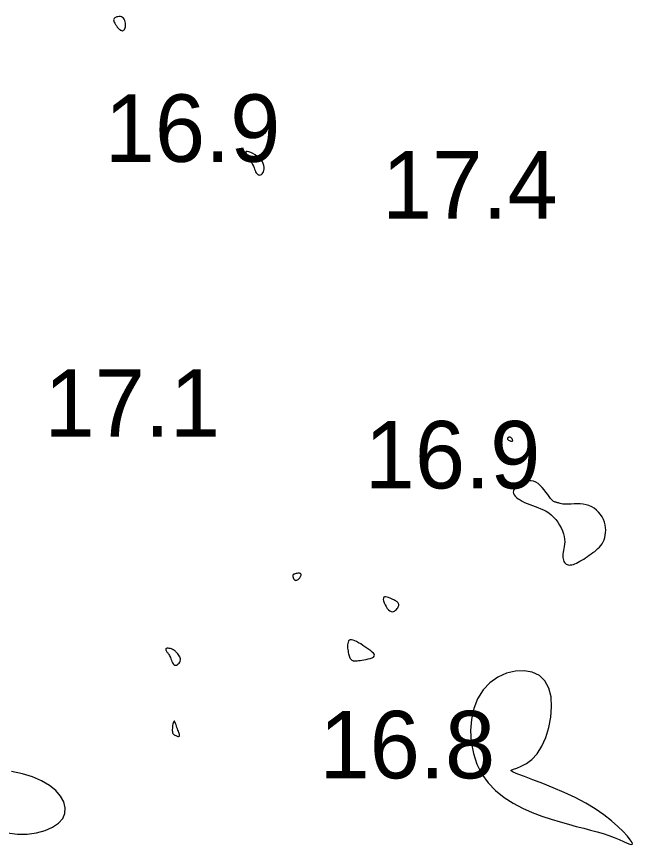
# Model space of a CAD drawing. Extents: x 3040093 to 3056816, y 408076 to 509144.
# Drawn here: x 3046611.4 to 3046657, y 434974.3 to 435035.7 of the extents above; entities that cross this region are included whole.
import ezdxf

# ---------------------------------------------------------------- set-up
doc = ezdxf.new("R2010")
doc.units = 0
doc.layers.add('V-CHAN-CONT-EL17', color=7, linetype='Continuous')
doc.layers.add('V-TOPO-SOUN-0610', color=7, linetype='Continuous')

msp = doc.modelspace()

# ---------------------------------------------------------------- linework, layer by layer
at = {"layer": 'V-CHAN-CONT-EL17'}
for points in [[(3046618.944, 435034.829), (3046618.976, 435034.796), (3046619.012, 435034.762), (3046619.05, 435034.731), (3046619.09, 435034.703), (3046619.132, 435034.679), (3046619.174, 435034.662), (3046619.217, 435034.653), (3046619.259, 435034.652), (3046619.299, 435034.661), (3046619.338, 435034.68), (3046619.374, 435034.709), (3046619.405, 435034.749), (3046619.433, 435034.8), (3046619.454, 435034.863), (3046619.47, 435034.938), (3046619.478, 435035.024), (3046619.479, 435035.119), (3046619.47, 435035.217), (3046619.452, 435035.316), (3046619.423, 435035.412), (3046619.383, 435035.499), (3046619.331, 435035.574), (3046619.266, 435035.633), (3046619.187, 435035.673), (3046619.1, 435035.694), (3046619.007, 435035.7), (3046618.914, 435035.691), (3046618.826, 435035.67), (3046618.746, 435035.638), (3046618.679, 435035.598), (3046618.63, 435035.551), (3046618.603, 435035.5), (3046618.594, 435035.445), (3046618.6, 435035.389), (3046618.619, 435035.332), (3046618.646, 435035.275), (3046618.678, 435035.22), (3046618.712, 435035.169), (3046618.743, 435035.122), (3046618.771, 435035.08), (3046618.794, 435035.043), (3046618.814, 435035.009), (3046618.833, 435034.979), (3046618.851, 435034.95), (3046618.87, 435034.921), (3046618.891, 435034.892), (3046618.915, 435034.862)], [(3046629.692, 435024.195), (3046629.724, 435024.295), (3046629.742, 435024.408), (3046629.743, 435024.532), (3046629.724, 435024.663), (3046629.682, 435024.799), (3046629.613, 435024.936), (3046629.516, 435025.073), (3046629.388, 435025.206), (3046629.238, 435025.332), (3046629.075, 435025.445), (3046628.91, 435025.544), (3046628.752, 435025.622), (3046628.611, 435025.678), (3046628.497, 435025.706), (3046628.42, 435025.703), (3046628.387, 435025.667), (3046628.394, 435025.6), (3046628.432, 435025.509), (3046628.494, 435025.398), (3046628.571, 435025.273), (3046628.658, 435025.138), (3046628.745, 435024.999), (3046628.826, 435024.862), (3046628.893, 435024.729), (3046628.949, 435024.604), (3046628.996, 435024.488), (3046629.036, 435024.38), (3046629.073, 435024.282), (3046629.11, 435024.195), (3046629.148, 435024.12), (3046629.192, 435024.058), (3046629.242, 435024.01), (3046629.299, 435023.976), (3046629.359, 435023.957), (3046629.42, 435023.954), (3046629.482, 435023.967), (3046629.542, 435023.997), (3046629.599, 435024.045), (3046629.649, 435024.111)], [(3046648.15, 435004.256), (3046648.154, 435004.284), (3046648.151, 435004.316), (3046648.14, 435004.352), (3046648.123, 435004.388), (3046648.1, 435004.422), (3046648.073, 435004.453), (3046648.041, 435004.479), (3046648.008, 435004.497), (3046647.972, 435004.508), (3046647.936, 435004.513), (3046647.901, 435004.513), (3046647.867, 435004.508), (3046647.836, 435004.498), (3046647.81, 435004.485), (3046647.789, 435004.47), (3046647.774, 435004.453), (3046647.766, 435004.434), (3046647.764, 435004.413), (3046647.768, 435004.392), (3046647.779, 435004.37), (3046647.796, 435004.348), (3046647.82, 435004.325), (3046647.849, 435004.303), (3046647.885, 435004.281), (3046647.924, 435004.261), (3046647.966, 435004.244), (3046648.008, 435004.231), (3046648.048, 435004.222), (3046648.084, 435004.219), (3046648.114, 435004.223), (3046648.137, 435004.235)], [(3046648.484, 435000.896), (3046648.386, 435000.808), (3046648.307, 435000.719), (3046648.248, 435000.628), (3046648.213, 435000.535), (3046648.201, 435000.442), (3046648.216, 435000.347), (3046648.26, 435000.251), (3046648.332, 435000.154), (3046648.431, 435000.057), (3046648.554, 434999.961), (3046648.697, 434999.867), (3046648.858, 434999.775), (3046649.033, 434999.686), (3046649.22, 434999.601), (3046649.415, 434999.521), (3046649.615, 434999.446), (3046649.819, 434999.374), (3046650.025, 434999.299), (3046650.23, 434999.218), (3046650.432, 434999.128), (3046650.631, 434999.025), (3046650.824, 434998.905), (3046651.009, 434998.764), (3046651.185, 434998.6), (3046651.349, 434998.416), (3046651.499, 434998.216), (3046651.633, 434998.006), (3046651.75, 434997.789), (3046651.847, 434997.57), (3046651.922, 434997.355), (3046651.973, 434997.147), (3046652, 434996.951), (3046652.006, 434996.766), (3046651.995, 434996.591), (3046651.973, 434996.427), (3046651.945, 434996.272), (3046651.915, 434996.125), (3046651.889, 434995.986), (3046651.87, 434995.854), (3046651.864, 434995.729), (3046651.87, 434995.611), (3046651.888, 434995.501), (3046651.916, 434995.401), (3046651.954, 434995.311), (3046652.002, 434995.232), (3046652.058, 434995.166), (3046652.122, 434995.114), (3046652.193, 434995.076), (3046652.271, 434995.052), (3046652.356, 434995.042), (3046652.448, 434995.045), (3046652.547, 434995.061), (3046652.653, 434995.089), (3046652.765, 434995.13), (3046652.884, 434995.182), (3046653.009, 434995.245), (3046653.14, 434995.317), (3046653.275, 434995.398), (3046653.413, 434995.485), (3046653.552, 434995.577), (3046653.692, 434995.672), (3046653.831, 434995.768), (3046653.968, 434995.865), (3046654.101, 434995.961), (3046654.23, 434996.057), (3046654.353, 434996.156), (3046654.47, 434996.259), (3046654.58, 434996.368), (3046654.68, 434996.486), (3046654.771, 434996.614), (3046654.852, 434996.755), (3046654.92, 434996.909), (3046654.976, 434997.076), (3046655.016, 434997.253), (3046655.041, 434997.438), (3046655.049, 434997.629), (3046655.037, 434997.824), (3046655.006, 434998.022), (3046654.952, 434998.22), (3046654.877, 434998.415), (3046654.779, 434998.605), (3046654.661, 434998.787), (3046654.523, 434998.957), (3046654.368, 434999.112), (3046654.196, 434999.248), (3046654.008, 434999.363), (3046653.806, 434999.452), (3046653.591, 434999.514), (3046653.369, 434999.553), (3046653.143, 434999.572), (3046652.918, 434999.577), (3046652.7, 434999.573), (3046652.493, 434999.564), (3046652.301, 434999.555), (3046652.131, 434999.55), (3046651.985, 434999.554), (3046651.862, 434999.565), (3046651.759, 434999.582), (3046651.672, 434999.602), (3046651.599, 434999.623), (3046651.538, 434999.645), (3046651.484, 434999.663), (3046651.435, 434999.678), (3046651.389, 434999.688), (3046651.343, 434999.696), (3046651.295, 434999.707), (3046651.243, 434999.727), (3046651.185, 434999.76), (3046651.12, 434999.811), (3046651.045, 434999.885), (3046650.958, 434999.986), (3046650.859, 435000.118), (3046650.746, 435000.274), (3046650.622, 435000.443), (3046650.488, 435000.618), (3046650.345, 435000.789), (3046650.193, 435000.947), (3046650.035, 435001.082), (3046649.87, 435001.186), (3046649.702, 435001.252), (3046649.531, 435001.282), (3046649.36, 435001.281), (3046649.192, 435001.254), (3046649.03, 435001.206), (3046648.875, 435001.141), (3046648.731, 435001.065), (3046648.6, 435000.982)], [(3046631.89, 434994.138), (3046631.899, 434994.103), (3046631.91, 434994.067), (3046631.924, 434994.031), (3046631.942, 434993.997), (3046631.962, 434993.965), (3046631.987, 434993.939), (3046632.015, 434993.92), (3046632.049, 434993.909), (3046632.086, 434993.905), (3046632.125, 434993.91), (3046632.167, 434993.923), (3046632.211, 434993.942), (3046632.254, 434993.969), (3046632.297, 434994.003), (3046632.338, 434994.043), (3046632.377, 434994.09), (3046632.412, 434994.14), (3046632.442, 434994.193), (3046632.464, 434994.245), (3046632.477, 434994.295), (3046632.48, 434994.34), (3046632.471, 434994.378), (3046632.448, 434994.407), (3046632.411, 434994.425), (3046632.361, 434994.434), (3046632.303, 434994.435), (3046632.239, 434994.429), (3046632.173, 434994.418), (3046632.109, 434994.404), (3046632.049, 434994.389), (3046631.997, 434994.373), (3046631.955, 434994.359), (3046631.923, 434994.346), (3046631.9, 434994.334), (3046631.884, 434994.324), (3046631.874, 434994.314), (3046631.868, 434994.305), (3046631.866, 434994.296), (3046631.865, 434994.288), (3046631.864, 434994.279), (3046631.864, 434994.27), (3046631.865, 434994.26), (3046631.867, 434994.248), (3046631.869, 434994.234), (3046631.872, 434994.216), (3046631.877, 434994.194), (3046631.882, 434994.168)], [(3046639.649, 434992.255), (3046639.62, 434992.285), (3046639.586, 434992.316), (3046639.543, 434992.347), (3046639.492, 434992.38), (3046639.431, 434992.416), (3046639.358, 434992.455), (3046639.272, 434992.498), (3046639.174, 434992.545), (3046639.068, 434992.592), (3046638.958, 434992.634), (3046638.853, 434992.666), (3046638.756, 434992.682), (3046638.673, 434992.678), (3046638.611, 434992.649), (3046638.576, 434992.59), (3046638.57, 434992.497), (3046638.592, 434992.379), (3046638.637, 434992.244), (3046638.702, 434992.101), (3046638.78, 434991.96), (3046638.869, 434991.83), (3046638.963, 434991.72), (3046639.059, 434991.639), (3046639.153, 434991.594), (3046639.243, 434991.582), (3046639.328, 434991.597), (3046639.406, 434991.633), (3046639.478, 434991.686), (3046639.542, 434991.748), (3046639.596, 434991.815), (3046639.641, 434991.881), (3046639.674, 434991.94), (3046639.697, 434991.994), (3046639.711, 434992.042), (3046639.716, 434992.085), (3046639.714, 434992.125), (3046639.706, 434992.16), (3046639.691, 434992.194), (3046639.672, 434992.225)], [(3046636.989, 434987.995), (3046637.141, 434988.019), (3046637.301, 434988.047), (3046637.46, 434988.081), (3046637.608, 434988.121), (3046637.736, 434988.167), (3046637.836, 434988.219), (3046637.898, 434988.28), (3046637.917, 434988.348), (3046637.894, 434988.423), (3046637.836, 434988.505), (3046637.749, 434988.593), (3046637.636, 434988.685), (3046637.505, 434988.782), (3046637.36, 434988.882), (3046637.207, 434988.984), (3046637.051, 434989.087), (3046636.895, 434989.188), (3046636.743, 434989.282), (3046636.596, 434989.366), (3046636.458, 434989.434), (3046636.333, 434989.483), (3046636.222, 434989.508), (3046636.129, 434989.506), (3046636.056, 434989.474), (3046636.002, 434989.414), (3046635.963, 434989.333), (3046635.94, 434989.235), (3046635.928, 434989.124), (3046635.926, 434989.007), (3046635.931, 434988.888), (3046635.942, 434988.771), (3046635.957, 434988.661), (3046635.975, 434988.56), (3046635.996, 434988.466), (3046636.019, 434988.38), (3046636.044, 434988.303), (3046636.07, 434988.234), (3046636.099, 434988.173), (3046636.128, 434988.12), (3046636.158, 434988.075), (3046636.189, 434988.039), (3046636.22, 434988.009), (3046636.252, 434987.985), (3046636.283, 434987.967), (3046636.314, 434987.953), (3046636.344, 434987.943), (3046636.374, 434987.936), (3046636.403, 434987.931), (3046636.434, 434987.929), (3046636.471, 434987.929), (3046636.516, 434987.932), (3046636.574, 434987.938), (3046636.647, 434987.947), (3046636.739, 434987.96), (3046636.852, 434987.976)], [(3046622.798, 434988.179), (3046622.835, 434988.084), (3046622.873, 434987.986), (3046622.914, 434987.89), (3046622.958, 434987.8), (3046623.007, 434987.723), (3046623.06, 434987.662), (3046623.119, 434987.625), (3046623.184, 434987.613), (3046623.252, 434987.626), (3046623.32, 434987.659), (3046623.384, 434987.708), (3046623.442, 434987.771), (3046623.49, 434987.844), (3046623.525, 434987.923), (3046623.544, 434988.004), (3046623.545, 434988.085), (3046623.529, 434988.164), (3046623.5, 434988.241), (3046623.461, 434988.314), (3046623.414, 434988.384), (3046623.363, 434988.448), (3046623.312, 434988.508), (3046623.262, 434988.561), (3046623.216, 434988.608), (3046623.174, 434988.649), (3046623.135, 434988.685), (3046623.096, 434988.716), (3046623.057, 434988.743), (3046623.017, 434988.766), (3046622.973, 434988.788), (3046622.925, 434988.807), (3046622.873, 434988.825), (3046622.816, 434988.842), (3046622.758, 434988.856), (3046622.701, 434988.866), (3046622.646, 434988.873), (3046622.595, 434988.874), (3046622.551, 434988.871), (3046622.515, 434988.861), (3046622.49, 434988.844), (3046622.474, 434988.822), (3046622.466, 434988.795), (3046622.466, 434988.765), (3046622.473, 434988.732), (3046622.485, 434988.698), (3046622.502, 434988.663), (3046622.523, 434988.63), (3046622.546, 434988.598), (3046622.572, 434988.566), (3046622.6, 434988.532), (3046622.63, 434988.494), (3046622.662, 434988.451), (3046622.695, 434988.399), (3046622.728, 434988.338), (3046622.763, 434988.265)], [(3046652.791, 434977.8), (3046651.98, 434978.18), (3046651.165, 434978.53), (3046650.379, 434978.844), (3046649.656, 434979.121), (3046649.029, 434979.356), (3046648.53, 434979.546), (3046648.193, 434979.687), (3046648.041, 434979.781), (3046648.054, 434979.847), (3046648.204, 434979.91), (3046648.46, 434979.995), (3046648.793, 434980.127), (3046649.174, 434980.33), (3046649.572, 434980.629), (3046649.958, 434981.048), (3046650.306, 434981.603), (3046650.6, 434982.265), (3046650.828, 434983), (3046650.977, 434983.769), (3046651.037, 434984.535), (3046650.993, 434985.263), (3046650.834, 434985.914), (3046650.548, 434986.452), (3046650.129, 434986.847), (3046649.603, 434987.096), (3046649, 434987.205), (3046648.353, 434987.176), (3046647.693, 434987.015), (3046647.052, 434986.725), (3046646.463, 434986.312), (3046645.956, 434985.779), (3046645.558, 434985.135), (3046645.274, 434984.401), (3046645.101, 434983.603), (3046645.039, 434982.766), (3046645.086, 434981.916), (3046645.241, 434981.079), (3046645.503, 434980.279), (3046645.87, 434979.542), (3046646.337, 434978.889), (3046646.891, 434978.317), (3046647.513, 434977.82), (3046648.184, 434977.39), (3046648.888, 434977.02), (3046649.606, 434976.704), (3046650.32, 434976.433), (3046651.012, 434976.201), (3046651.668, 434976), (3046652.285, 434975.826), (3046652.866, 434975.671), (3046653.413, 434975.531), (3046653.926, 434975.399), (3046654.409, 434975.27), (3046654.861, 434975.139), (3046655.286, 434974.998), (3046655.683, 434974.847), (3046656.045, 434974.693), (3046656.363, 434974.552), (3046656.629, 434974.435), (3046656.834, 434974.357), (3046656.968, 434974.329), (3046657.024, 434974.365), (3046656.993, 434974.478), (3046656.867, 434974.677), (3046656.648, 434974.951), (3046656.34, 434975.287), (3046655.945, 434975.671), (3046655.467, 434976.087), (3046654.909, 434976.522), (3046654.274, 434976.962), (3046653.565, 434977.392)], [(3046623.488, 434982.396), (3046623.488, 434982.44), (3046623.477, 434982.494), (3046623.456, 434982.559), (3046623.429, 434982.633), (3046623.397, 434982.715), (3046623.361, 434982.804), (3046623.325, 434982.9), (3046623.289, 434983.001), (3046623.254, 434983.103), (3046623.22, 434983.2), (3046623.187, 434983.289), (3046623.156, 434983.365), (3046623.126, 434983.424), (3046623.098, 434983.459), (3046623.071, 434983.467), (3046623.046, 434983.446), (3046623.023, 434983.397), (3046623.002, 434983.328), (3046622.984, 434983.243), (3046622.969, 434983.149), (3046622.957, 434983.05), (3046622.948, 434982.953), (3046622.943, 434982.862), (3046622.942, 434982.782), (3046622.946, 434982.713), (3046622.954, 434982.654), (3046622.969, 434982.602), (3046622.989, 434982.558), (3046623.015, 434982.519), (3046623.049, 434982.484), (3046623.091, 434982.451), (3046623.141, 434982.421), (3046623.195, 434982.393), (3046623.253, 434982.369), (3046623.31, 434982.351), (3046623.363, 434982.34), (3046623.411, 434982.338), (3046623.449, 434982.346), (3046623.476, 434982.365)]]:
    msp.add_lwpolyline(points, close=True, dxfattribs=at)
msp.add_lwpolyline([(3046610.717, 434975.18), (3046611.465, 434975.09), (3046612.197, 434975.096), (3046612.89, 434975.189), (3046613.522, 434975.36), (3046614.069, 434975.599), (3046614.511, 434975.897), (3046614.824, 434976.245), (3046614.99, 434976.633), (3046615.014, 434977.048), (3046614.902, 434977.476), (3046614.663, 434977.904), (3046614.304, 434978.318), (3046613.835, 434978.705), (3046613.262, 434979.049), (3046612.594, 434979.338), (3046611.843, 434979.563), (3046611.03, 434979.729)], dxfattribs=at)

# ---------------------------------------------------------------- texts
at = {"layer": 'V-TOPO-SOUN-0610'}
for s, p in [('16.9 ', (3046617.933, 435024.93)), ('17.4 ', (3046638.473, 435020.73)), ('17.1 ', (3046613.473, 435004.56)), ('16.9 ', (3046637.193, 435000.72)), ('16.8 ', (3046633.843, 434979.23))]:
    msp.add_text(s, height=5, dxfattribs=at).set_placement(p)

doc.saveas('drawing.dxf')
